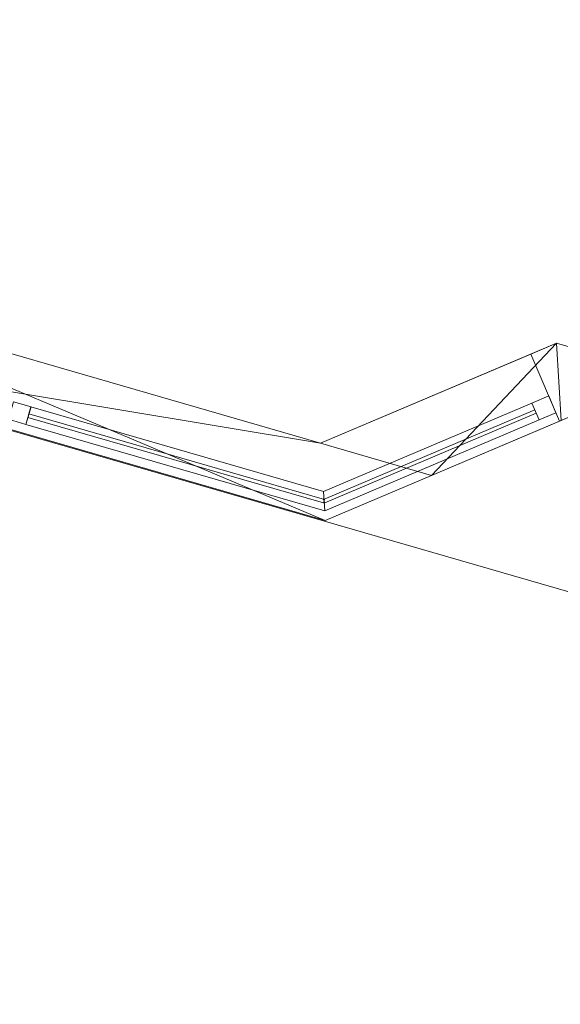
# Model space of a CAD drawing. Header units: millimetres. Extents: x -430348 to -225823, y -86243 to 5084.
# Tile 892 of 1056: x -305782 to -304300, y -75818 to -73116. Entities that reach past the tile are written whole.
import ezdxf

# ---------------------------------------------------------------- set-up
doc = ezdxf.new("R2010")
doc.units = ezdxf.units.MM
for name, color, linetype, lineweight in [('A-GLAZ-CURT', 52, 'Continuous', 9), ('A-GLAZ-CWMG', 51, 'Continuous', 9), ('A-ROOF', 132, 'Continuous', 9), ('A-WALL', 113, 'Continuous', 9)]:
    doc.layers.add(name, color=color, linetype=linetype, lineweight=lineweight)

# ---------------------------------------------------------------- blocks, each defined once
blk = doc.blocks.new('Rectangular Mullion - 50mm x 50mm-1638601-_3D_ Copy 1')
at = {"layer": 'A-GLAZ-CWMG'}
mesh = blk.add_polyface(dxfattribs=at)
corners = [(0, 25, -844), (0, -25, -844), (-50, -25, -844), (-50, 25, -844)]
mesh.append_faces([[corners[k] for k in face] for face in [(3, 0, 1, 2)]])
mesh = blk.add_polyface(dxfattribs=at)
corners = [(-50, 25, 8.9), (0, 25, 8.9), (0, 25, -844), (-50, 25, -844)]
mesh.append_faces([[corners[k] for k in face] for face in [(0, 1, 2, 3)]])
mesh = blk.add_polyface(dxfattribs=at)
corners = [(-50, -25, -8.9), (-50, 25, 8.9), (-50, 25, -844), (-50, -25, -844)]
mesh.append_faces([[corners[k] for k in face] for face in [(0, 1, 2, 3)]])
mesh = blk.add_polyface(dxfattribs=at)
corners = [(0, 25, 8.9), (-50, 25, 8.9), (-50, -25, -8.9), (0, -25, -8.9)]
mesh.append_faces([[corners[k] for k in face] for face in [(0, 1, 2, 3)]])
mesh = blk.add_polyface(dxfattribs=at)
corners = [(0, 25, 8.9), (0, -25, -8.9), (0, -25, -844), (0, 25, -844)]
mesh.append_faces([[corners[k] for k in face] for face in [(3, 0, 1, 2)]])
mesh = blk.add_polyface(dxfattribs=at)
corners = [(0, -25, -8.9), (-50, -25, -8.9), (-50, -25, -844), (0, -25, -844)]
mesh.append_faces([[corners[k] for k in face] for face in [(0, 1, 2, 3)]])
blk = doc.blocks.new('System Panel - Glazed-1638096-_3D_ Copy 1')
at = {"layer": 'A-GLAZ-CURT', "transparency": 33554471}
mesh = blk.add_polyface(dxfattribs=at)
corners = [(-314.9, 5), (-314.9, 5, 865), (314.9, 5, 865), (314.9, 5)]
mesh.append_faces([[corners[k] for k in face] for face in [(1, 2, 3, 0)]])
mesh = blk.add_polyface(dxfattribs=at)
corners = [(314.9, -5), (-314.9, -5), (-314.9, 5), (314.9, 5)]
mesh.append_faces([[corners[k] for k in face] for face in [(0, 1, 2, 3)]])
mesh = blk.add_polyface(dxfattribs=at)
corners = [(-314.9, -5, 865), (314.9, -5, 865), (314.9, 5, 865), (-314.9, 5, 865)]
mesh.append_faces([[corners[k] for k in face] for face in [(0, 1, 2, 3)]])
mesh = blk.add_polyface(dxfattribs=at)
corners = [(-314.9, -5), (-314.9, -5, 865), (-314.9, 5, 865), (-314.9, 5)]
mesh.append_faces([[corners[k] for k in face] for face in [(0, 1, 2, 3)]])
mesh = blk.add_polyface(dxfattribs=at)
corners = [(314.9, -5, 865), (314.9, -5), (314.9, 5), (314.9, 5, 865)]
mesh.append_faces([[corners[k] for k in face] for face in [(0, 1, 2, 3)]])
mesh = blk.add_polyface(dxfattribs=at)
corners = [(-314.9, -5), (314.9, -5), (314.9, -5, 865), (-314.9, -5, 865)]
mesh.append_faces([[corners[k] for k in face] for face in [(2, 3, 0, 1)]])
blk = doc.blocks.new('Rectangular Mullion - 50mm x 50mm-1638602-_3D_ Copy 1')
at = {"layer": 'A-GLAZ-CWMG'}
mesh = blk.add_polyface(dxfattribs=at)
corners = [(0, 25), (-50, 25), (-50, -25), (0, -25)]
mesh.append_faces([[corners[k] for k in face] for face in [(3, 0, 1, 2)]])
mesh = blk.add_polyface(dxfattribs=at)
corners = [(-50, 25), (0, 25), (0, 25, -638.7), (-50, 25, -638.7)]
mesh.append_faces([[corners[k] for k in face] for face in [(0, 1, 2, 3)]])
mesh = blk.add_polyface(dxfattribs=at)
corners = [(-50, -25), (-50, 25), (-50, 25, -638.7), (-50, -25, -620.9)]
mesh.append_faces([[corners[k] for k in face] for face in [(3, 0, 1, 2)]])
mesh = blk.add_polyface(dxfattribs=at)
corners = [(0, 25, -638.7), (0, -25, -620.9), (-50, -25, -620.9), (-50, 25, -638.7)]
mesh.append_faces([[corners[k] for k in face] for face in [(2, 3, 0, 1)]])
mesh = blk.add_polyface(dxfattribs=at)
corners = [(0, 25), (0, -25), (0, -25, -620.9), (0, 25, -638.7)]
mesh.append_faces([[corners[k] for k in face] for face in [(0, 1, 2, 3)]])
mesh = blk.add_polyface(dxfattribs=at)
corners = [(0, -25), (-50, -25), (-50, -25, -620.9), (0, -25, -620.9)]
mesh.append_faces([[corners[k] for k in face] for face in [(0, 1, 2, 3)]])
blk = doc.blocks.new('Rectangular Mullion - 50mm x 50mm-225191-_3D_ Copy 1')
at = {"layer": 'A-GLAZ-CWMG'}
mesh = blk.add_polyface(dxfattribs=at)
corners = [(0, 25), (-50, 25), (-50, -25), (0, -25)]
mesh.append_faces([[corners[k] for k in face] for face in [(3, 0, 1, 2)]])
mesh = blk.add_polyface(dxfattribs=at)
corners = [(-50, 25), (0, 25), (0, 25, -940), (-50, 25, -940)]
mesh.append_faces([[corners[k] for k in face] for face in [(3, 0, 1, 2)]])
mesh = blk.add_polyface(dxfattribs=at)
corners = [(-50, -25), (-50, 25), (-50, 25, -940), (-50, -25, -940)]
mesh.append_faces([[corners[k] for k in face] for face in [(3, 0, 1, 2)]])
mesh = blk.add_polyface(dxfattribs=at)
corners = [(0, 25), (0, -25), (0, -25, -940), (0, 25, -940)]
mesh.append_faces([[corners[k] for k in face] for face in [(3, 0, 1, 2)]])
mesh = blk.add_polyface(dxfattribs=at)
corners = [(0, -25), (-50, -25), (-50, -25, -940), (0, -25, -940)]
mesh.append_faces([[corners[k] for k in face] for face in [(3, 0, 1, 2)]])
blk = doc.blocks.new('Rectangular Mullion - 50mm x 50mm-1638608-_3D_ Copy 1')
at = {"layer": 'A-GLAZ-CWMG'}
mesh = blk.add_polyface(dxfattribs=at)
corners = [(0, 25, -629.8), (0, -25, -629.8), (-50, -25, -629.8), (-50, 25, -629.8)]
mesh.append_faces([[corners[k] for k in face] for face in [(0, 1, 2, 3)]])
mesh = blk.add_polyface(dxfattribs=at)
corners = [(-50, 25, 8.9), (0, 25, 8.9), (0, 25, -629.8), (-50, 25, -629.8)]
mesh.append_faces([[corners[k] for k in face] for face in [(0, 1, 2, 3)]])
mesh = blk.add_polyface(dxfattribs=at)
corners = [(-50, -25, -8.9), (-50, 25, 8.9), (-50, 25, -629.8), (-50, -25, -629.8)]
mesh.append_faces([[corners[k] for k in face] for face in [(0, 1, 2, 3)]])
mesh = blk.add_polyface(dxfattribs=at)
corners = [(0, 25, 8.9), (-50, 25, 8.9), (-50, -25, -8.9), (0, -25, -8.9)]
mesh.append_faces([[corners[k] for k in face] for face in [(3, 0, 1, 2)]])
mesh = blk.add_polyface(dxfattribs=at)
corners = [(0, 25, 8.9), (0, -25, -8.9), (0, -25, -629.8), (0, 25, -629.8)]
mesh.append_faces([[corners[k] for k in face] for face in [(3, 0, 1, 2)]])
mesh = blk.add_polyface(dxfattribs=at)
corners = [(0, -25, -8.9), (-50, -25, -8.9), (-50, -25, -629.8), (0, -25, -629.8)]
mesh.append_faces([[corners[k] for k in face] for face in [(0, 1, 2, 3)]])
blk = doc.blocks.new('System Panel - Glazed-1638092-_3D_ Copy 1')
at = {"layer": 'A-GLAZ-CURT', "transparency": 33554471}
mesh = blk.add_polyface(dxfattribs=at)
corners = [(-422, 5), (-422, 5, 865), (422, 5, 865), (422, 5)]
mesh.append_faces([[corners[k] for k in face] for face in [(1, 2, 3, 0)]])
mesh = blk.add_polyface(dxfattribs=at)
corners = [(422, -5), (-422, -5), (-422, 5), (422, 5)]
mesh.append_faces([[corners[k] for k in face] for face in [(3, 0, 1, 2)]])
mesh = blk.add_polyface(dxfattribs=at)
corners = [(-422, -5, 865), (422, -5, 865), (422, 5, 865), (-422, 5, 865)]
mesh.append_faces([[corners[k] for k in face] for face in [(0, 1, 2, 3)]])
mesh = blk.add_polyface(dxfattribs=at)
corners = [(-422, -5), (-422, -5, 865), (-422, 5, 865), (-422, 5)]
mesh.append_faces([[corners[k] for k in face] for face in [(0, 1, 2, 3)]])
mesh = blk.add_polyface(dxfattribs=at)
corners = [(422, -5, 865), (422, -5), (422, 5), (422, 5, 865)]
mesh.append_faces([[corners[k] for k in face] for face in [(0, 1, 2, 3)]])
mesh = blk.add_polyface(dxfattribs=at)
corners = [(-422, -5), (422, -5), (422, -5, 865), (-422, -5, 865)]
mesh.append_faces([[corners[k] for k in face] for face in [(3, 0, 1, 2)]])
blk = doc.blocks.new('Rectangular Mullion - 50mm x 50mm-1638607-_3D_ Copy 1')
at = {"layer": 'A-GLAZ-CWMG'}
mesh = blk.add_polyface(dxfattribs=at)
corners = [(0, 25), (-50, 25), (-50, -25), (0, -25)]
mesh.append_faces([[corners[k] for k in face] for face in [(3, 0, 1, 2)]])
mesh = blk.add_polyface(dxfattribs=at)
corners = [(-50, 25), (0, 25), (0, 25, -852.9), (-50, 25, -852.9)]
mesh.append_faces([[corners[k] for k in face] for face in [(3, 0, 1, 2)]])
mesh = blk.add_polyface(dxfattribs=at)
corners = [(-50, -25), (-50, 25), (-50, 25, -852.9), (-50, -25, -835.1)]
mesh.append_faces([[corners[k] for k in face] for face in [(3, 0, 1, 2)]])
mesh = blk.add_polyface(dxfattribs=at)
corners = [(0, 25, -852.9), (0, -25, -835.1), (-50, -25, -835.1), (-50, 25, -852.9)]
mesh.append_faces([[corners[k] for k in face] for face in [(3, 0, 1, 2)]])
mesh = blk.add_polyface(dxfattribs=at)
corners = [(0, 25), (0, -25), (0, -25, -835.1), (0, 25, -852.9)]
mesh.append_faces([[corners[k] for k in face] for face in [(0, 1, 2, 3)]])
mesh = blk.add_polyface(dxfattribs=at)
corners = [(0, -25), (-50, -25), (-50, -25, -835.1), (0, -25, -835.1)]
mesh.append_faces([[corners[k] for k in face] for face in [(0, 1, 2, 3)]])
blk = doc.blocks.new('System Panel - Glazed-1638102-_3D_ Copy 1')
at = {"layer": 'A-GLAZ-CURT', "transparency": 33554471}
mesh = blk.add_polyface(dxfattribs=at)
corners = [(-314.9, 5), (-314.9, 5, 325), (314.9, 5, 325), (314.9, 5)]
mesh.append_faces([[corners[k] for k in face] for face in [(1, 2, 3, 0)]])
mesh = blk.add_polyface(dxfattribs=at)
corners = [(314.9, -5), (-314.9, -5), (-314.9, 5), (314.9, 5)]
mesh.append_faces([[corners[k] for k in face] for face in [(0, 1, 2, 3)]])
mesh = blk.add_polyface(dxfattribs=at)
corners = [(-314.9, -5, 325), (314.9, -5, 325), (314.9, 5, 325), (-314.9, 5, 325)]
mesh.append_faces([[corners[k] for k in face] for face in [(0, 1, 2, 3)]])
mesh = blk.add_polyface(dxfattribs=at)
corners = [(-314.9, -5), (-314.9, -5, 325), (-314.9, 5, 325), (-314.9, 5)]
mesh.append_faces([[corners[k] for k in face] for face in [(3, 0, 1, 2)]])
mesh = blk.add_polyface(dxfattribs=at)
corners = [(314.9, -5, 325), (314.9, -5), (314.9, 5), (314.9, 5, 325)]
mesh.append_faces([[corners[k] for k in face] for face in [(3, 0, 1, 2)]])
mesh = blk.add_polyface(dxfattribs=at)
corners = [(-314.9, -5), (314.9, -5), (314.9, -5, 325), (-314.9, -5, 325)]
mesh.append_faces([[corners[k] for k in face] for face in [(2, 3, 0, 1)]])
blk = doc.blocks.new('Rectangular Mullion - 50mm x 50mm-224775-_3D_ Copy 1')
at = {"layer": 'A-GLAZ-CWMG'}
mesh = blk.add_polyface(dxfattribs=at)
corners = [(0, 25, -400), (0, -25, -400), (-50, -25, -400), (-50, 25, -400)]
mesh.append_faces([[corners[k] for k in face] for face in [(3, 0, 1, 2)]])
mesh = blk.add_polyface(dxfattribs=at)
corners = [(-50, 25), (0, 25), (0, 25, -400), (-50, 25, -400)]
mesh.append_faces([[corners[k] for k in face] for face in [(3, 0, 1, 2)]])
mesh = blk.add_polyface(dxfattribs=at)
corners = [(-50, -25), (-50, 25), (-50, 25, -400), (-50, -25, -400)]
mesh.append_faces([[corners[k] for k in face] for face in [(0, 1, 2, 3)]])
mesh = blk.add_polyface(dxfattribs=at)
corners = [(0, 25), (0, -25), (0, -25, -400), (0, 25, -400)]
mesh.append_faces([[corners[k] for k in face] for face in [(0, 1, 2, 3)]])
mesh = blk.add_polyface(dxfattribs=at)
corners = [(0, -25), (-50, -25), (-50, -25, -400), (0, -25, -400)]
mesh.append_faces([[corners[k] for k in face] for face in [(3, 0, 1, 2)]])
blk = doc.blocks.new('System Panel - Glazed-1638103-_3D_ Copy 1')
at = {"layer": 'A-GLAZ-CURT', "transparency": 33554471}
mesh = blk.add_polyface(dxfattribs=at)
corners = [(-422, 5), (-422, 5, 325), (422, 5, 325), (422, 5)]
mesh.append_faces([[corners[k] for k in face] for face in [(1, 2, 3, 0)]])
mesh = blk.add_polyface(dxfattribs=at)
corners = [(422, -5), (-422, -5), (-422, 5), (422, 5)]
mesh.append_faces([[corners[k] for k in face] for face in [(3, 0, 1, 2)]])
mesh = blk.add_polyface(dxfattribs=at)
corners = [(-422, -5, 325), (422, -5, 325), (422, 5, 325), (-422, 5, 325)]
mesh.append_faces([[corners[k] for k in face] for face in [(0, 1, 2, 3)]])
mesh = blk.add_polyface(dxfattribs=at)
corners = [(-422, -5), (-422, -5, 325), (-422, 5, 325), (-422, 5)]
mesh.append_faces([[corners[k] for k in face] for face in [(3, 0, 1, 2)]])
mesh = blk.add_polyface(dxfattribs=at)
corners = [(422, -5, 325), (422, -5), (422, 5), (422, 5, 325)]
mesh.append_faces([[corners[k] for k in face] for face in [(3, 0, 1, 2)]])
mesh = blk.add_polyface(dxfattribs=at)
corners = [(-422, -5), (422, -5), (422, -5, 325), (-422, -5, 325)]
mesh.append_faces([[corners[k] for k in face] for face in [(3, 0, 1, 2)]])
blk = doc.blocks.new('Rectangular Mullion - 50mm x 50mm-543962-_3D_ Copy 1')
at = {"layer": 'A-GLAZ-CWMG'}
mesh = blk.add_polyface(dxfattribs=at)
corners = [(25, 25), (-25, 25), (-25, -25), (25, -25)]
mesh.append_faces([[corners[k] for k in face] for face in [(2, 3, 0, 1)]])
mesh = blk.add_polyface(dxfattribs=at)
corners = [(-25, 25), (25, 25), (25, 25, -940), (-25, 25, -940)]
mesh.append_faces([[corners[k] for k in face] for face in [(0, 1, 2, 3)]])
mesh = blk.add_polyface(dxfattribs=at)
corners = [(-25, -25), (-25, 25), (-25, 25, -940), (-25, -25, -940)]
mesh.append_faces([[corners[k] for k in face] for face in [(0, 1, 2, 3)]])
mesh = blk.add_polyface(dxfattribs=at)
corners = [(25, 25), (25, -25), (25, -25, -940), (25, 25, -940)]
mesh.append_faces([[corners[k] for k in face] for face in [(0, 1, 2, 3)]])
mesh = blk.add_polyface(dxfattribs=at)
corners = [(25, -25), (-25, -25), (-25, -25, -940), (25, -25, -940)]
mesh.append_faces([[corners[k] for k in face] for face in [(0, 1, 2, 3)]])
blk = doc.blocks.new('Rectangular Mullion - 50mm x 50mm-1638611-_3D_ Copy 1')
at = {"layer": 'A-GLAZ-CWMG'}
mesh = blk.add_polyface(dxfattribs=at)
corners = [(25, 25, -844), (25, -25, -844), (-25, -25, -844), (-25, 25, -844)]
mesh.append_faces([[corners[k] for k in face] for face in [(0, 1, 2, 3)]])
mesh = blk.add_polyface(dxfattribs=at)
corners = [(-25, 25, 8.9), (25, 25, 8.9), (25, 25, -844), (-25, 25, -844)]
mesh.append_faces([[corners[k] for k in face] for face in [(0, 1, 2, 3)]])
mesh = blk.add_polyface(dxfattribs=at)
corners = [(-25, -25, -8.9), (-25, 25, 8.9), (-25, 25, -844), (-25, -25, -844)]
mesh.append_faces([[corners[k] for k in face] for face in [(0, 1, 2, 3)]])
mesh = blk.add_polyface(dxfattribs=at)
corners = [(25, 25, 8.9), (-25, 25, 8.9), (-25, -25, -8.9), (25, -25, -8.9)]
mesh.append_faces([[corners[k] for k in face] for face in [(3, 0, 1, 2)]])
mesh = blk.add_polyface(dxfattribs=at)
corners = [(25, 25, 8.9), (25, -25, -8.9), (25, -25, -844), (25, 25, -844)]
mesh.append_faces([[corners[k] for k in face] for face in [(3, 0, 1, 2)]])
mesh = blk.add_polyface(dxfattribs=at)
corners = [(25, -25, -8.9), (-25, -25, -8.9), (-25, -25, -844), (25, -25, -844)]
mesh.append_faces([[corners[k] for k in face] for face in [(0, 1, 2, 3)]])
blk = doc.blocks.new('Rectangular Mullion - 50mm x 50mm-353556-_3D_ Copy 1')
at = {"layer": 'A-GLAZ-CWMG'}
mesh = blk.add_polyface(dxfattribs=at)
corners = [(25, 25, -400), (25, -25, -400), (-25, -25, -400), (-25, 25, -400)]
mesh.append_faces([[corners[k] for k in face] for face in [(0, 1, 2, 3)]])
mesh = blk.add_polyface(dxfattribs=at)
corners = [(-25, 25), (25, 25), (25, 25, -400), (-25, 25, -400)]
mesh.append_faces([[corners[k] for k in face] for face in [(3, 0, 1, 2)]])
mesh = blk.add_polyface(dxfattribs=at)
corners = [(-25, -25), (-25, 25), (-25, 25, -400), (-25, -25, -400)]
mesh.append_faces([[corners[k] for k in face] for face in [(3, 0, 1, 2)]])
mesh = blk.add_polyface(dxfattribs=at)
corners = [(25, 25), (25, -25), (25, -25, -400), (25, 25, -400)]
mesh.append_faces([[corners[k] for k in face] for face in [(3, 0, 1, 2)]])
mesh = blk.add_polyface(dxfattribs=at)
corners = [(25, -25), (-25, -25), (-25, -25, -400), (25, -25, -400)]
mesh.append_faces([[corners[k] for k in face] for face in [(3, 0, 1, 2)]])
blk = doc.blocks.new('Rectangular Mullion - 50mm x 50mm-1638612-_3D_ Copy 1')
at = {"layer": 'A-GLAZ-CWMG'}
mesh = blk.add_polyface(dxfattribs=at)
corners = [(25, 25), (-25, 25), (-25, -25), (25, -25)]
mesh.append_faces([[corners[k] for k in face] for face in [(2, 3, 0, 1)]])
mesh = blk.add_polyface(dxfattribs=at)
corners = [(-25, 25), (25, 25), (25, 25, -638.7), (-25, 25, -638.7)]
mesh.append_faces([[corners[k] for k in face] for face in [(0, 1, 2, 3)]])
mesh = blk.add_polyface(dxfattribs=at)
corners = [(-25, -25), (-25, 25), (-25, 25, -638.7), (-25, -25, -620.9)]
mesh.append_faces([[corners[k] for k in face] for face in [(3, 0, 1, 2)]])
mesh = blk.add_polyface(dxfattribs=at)
corners = [(25, 25, -638.7), (25, -25, -620.9), (-25, -25, -620.9), (-25, 25, -638.7)]
mesh.append_faces([[corners[k] for k in face] for face in [(3, 0, 1, 2)]])
mesh = blk.add_polyface(dxfattribs=at)
corners = [(25, 25), (25, -25), (25, -25, -620.9), (25, 25, -638.7)]
mesh.append_faces([[corners[k] for k in face] for face in [(0, 1, 2, 3)]])
mesh = blk.add_polyface(dxfattribs=at)
corners = [(25, -25), (-25, -25), (-25, -25, -620.9), (25, -25, -620.9)]
mesh.append_faces([[corners[k] for k in face] for face in [(0, 1, 2, 3)]])

msp = doc.modelspace()

# ---------------------------------------------------------------- block references
at = {"layer": 'A-GLAZ-CURT', "transparency": 33554471}
for name, p, rotation in [('System Panel - Glazed-1638096-_3D_ Copy 1', (-304657.6, -74314.1, 63320), 23.00000000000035), ('System Panel - Glazed-1638102-_3D_ Copy 1', (-304657.6, -74314.1, 64235), 23.00000000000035), ('System Panel - Glazed-1638096-_3D_ Copy 1', (-304657.6, -74314.1, 60900), 23.00000000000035), ('System Panel - Glazed-1638102-_3D_ Copy 1', (-304657.6, -74314.1, 61815), 23.00000000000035), ('System Panel - Glazed-1638092-_3D_ Copy 1', (-305352.8, -74319.8, 63320), 343.8583935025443), ('System Panel - Glazed-1638103-_3D_ Copy 1', (-305352.8, -74319.8, 64235), 343.8583935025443), ('System Panel - Glazed-1638092-_3D_ Copy 1', (-305352.8, -74319.8, 60900), 343.8583935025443), ('System Panel - Glazed-1638103-_3D_ Copy 1', (-305352.8, -74319.8, 61815), 343.8583935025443)]:
    msp.add_blockref(name, p, dxfattribs=dict(at, rotation=rotation))
at = {"layer": 'A-GLAZ-CWMG', "extrusion": (0, 0, -1)}
for name, p, rotation in [('Rectangular Mullion - 50mm x 50mm-225191-_3D_ Copy 1', (304321.7, -74171.5, -63270), 156.9999999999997), ('Rectangular Mullion - 50mm x 50mm-224775-_3D_ Copy 1', (304321.7, -74171.5, -64210), 156.9999999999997), ('Rectangular Mullion - 50mm x 50mm-225191-_3D_ Copy 1', (304321.7, -74171.5, -60850), 156.9999999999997), ('Rectangular Mullion - 50mm x 50mm-224775-_3D_ Copy 1', (304321.7, -74171.5, -61790), 156.9999999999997), ('Rectangular Mullion - 50mm x 50mm-543962-_3D_ Copy 1', (305782.2, -74195.5, -63270), 196.1416064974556), ('Rectangular Mullion - 50mm x 50mm-353556-_3D_ Copy 1', (305782.2, -74195.5, -64210), 196.1416064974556), ('Rectangular Mullion - 50mm x 50mm-543962-_3D_ Copy 1', (305782.2, -74195.5, -60850), 196.1416064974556), ('Rectangular Mullion - 50mm x 50mm-353556-_3D_ Copy 1', (305782.2, -74195.5, -61790), 196.1416064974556)]:
    msp.add_blockref(name, p, dxfattribs=dict(at, rotation=rotation))
at = {"layer": 'A-GLAZ-CWMG', "extrusion": (0.960578, -0.278012, 0), "rotation": 90}
for name, p in [('Rectangular Mullion - 50mm x 50mm-1638601-_3D_ Copy 1', (-156281.8, 64610, -272231.3)), ('Rectangular Mullion - 50mm x 50mm-1638611-_3D_ Copy 1', (-156281.8, 64210, -272231.3)), ('Rectangular Mullion - 50mm x 50mm-1638601-_3D_ Copy 1', (-156281.8, 62190, -272231.3)), ('Rectangular Mullion - 50mm x 50mm-1638611-_3D_ Copy 1', (-156281.8, 61790, -272231.3))]:
    msp.add_blockref(name, p, dxfattribs=at)
at = {"layer": 'A-GLAZ-CWMG', "extrusion": (-0.960578, 0.278012, 0), "rotation": 270}
for p in [(156281.8, 63270, 273075.3), (156281.8, 60850, 273075.3)]:
    msp.add_blockref('Rectangular Mullion - 50mm x 50mm-1638607-_3D_ Copy 1', p, dxfattribs=at)
at = {"layer": 'A-GLAZ-CWMG', "extrusion": (-0.920505, -0.390731, 0), "rotation": 270}
for p in [(-50632.7, 63270, 309790.5), (-50632.7, 60850, 309790.5)]:
    msp.add_blockref('Rectangular Mullion - 50mm x 50mm-1638608-_3D_ Copy 1', p, dxfattribs=at)
at = {"layer": 'A-GLAZ-CWMG', "extrusion": (0.920505, 0.390731, 0), "rotation": 90}
for name, p in [('Rectangular Mullion - 50mm x 50mm-1638602-_3D_ Copy 1', (50632.7, 64610, -309160.7)), ('Rectangular Mullion - 50mm x 50mm-1638612-_3D_ Copy 1', (50632.7, 64210, -309160.7)), ('Rectangular Mullion - 50mm x 50mm-1638602-_3D_ Copy 1', (50632.7, 62190, -309160.7)), ('Rectangular Mullion - 50mm x 50mm-1638612-_3D_ Copy 1', (50632.7, 61790, -309160.7))]:
    msp.add_blockref(name, p, dxfattribs=at)

# ---------------------------------------------------------------- meshes
at = {"layer": 'A-ROOF'}
mesh = msp.add_polyface(dxfattribs=at)
corners = [(-309266.7, -69545.8, 67142.2), (-311689.8, -65148.8, 64610), (-287963.5, -72015.7, 64610), (-292360.5, -74438.8, 67142.2)]
mesh.append_faces([[corners[k] for k in face] for face in [(1, 2, 3, 0)]])
mesh = msp.add_polyface(dxfattribs=at)
corners = [(-311689.8, -65148.8, 64732.8), (-309266.7, -69545.8, 67265), (-292360.5, -74438.8, 67265), (-287963.5, -72015.7, 64732.8)]
mesh.append_faces([[corners[k] for k in face] for face in [(2, 3, 0, 1)]])
mesh = msp.add_polyface(dxfattribs=at)
corners = [(-313663.7, -71968.9, 64610), (-309266.7, -69545.8, 67142.2), (-292360.5, -74438.8, 67142.2), (-289937.4, -78835.8, 64610)]
mesh.append_faces([[corners[k] for k in face] for face in [(3, 0, 1, 2)]])
mesh = msp.add_polyface(dxfattribs=at)
corners = [(-313663.7, -71968.9, 64732.8), (-289937.4, -78835.8, 64732.8), (-292360.5, -74438.8, 67265), (-309266.7, -69545.8, 67265)]
mesh.append_faces([[corners[k] for k in face] for face in [(3, 0, 1, 2)]])
mesh = msp.add_polyface(dxfattribs=at)
corners = [(-289937.4, -78835.8, 64610), (-289937.4, -78835.8, 64732.8), (-313663.7, -71968.9, 64732.8), (-313663.7, -71968.9, 64610)]
mesh.append_faces([[corners[k] for k in face] for face in [(1, 2, 3, 0)]])
at = {"layer": 'A-WALL'}
mesh = msp.add_polyface(dxfattribs=at)
corners = [(-304652.7, -74366.3, 59055.2), (-304957, -74278.2, 59055.2), (-306524, -73824.7, 59055.2), (-306828.4, -73736.6, 59055.2), (-306828.4, -73736.6, 60850), (-306524, -73824.7, 60850), (-304957, -74278.2, 60850), (-304652.7, -74366.3, 60850), (-306828.4, -73736.6, 64610), (-306828.4, -73736.6, 64754.3), (-306524, -73824.7, 64754.3), (-304957, -74278.2, 64754.3), (-304652.7, -74366.3, 64754.3), (-304652.7, -74366.3, 64610), (-304957, -74278.2, 64610), (-306524, -73824.7, 64610), (-306828.4, -73736.6, 63270), (-306524, -73824.7, 63270), (-304957, -74278.2, 63270), (-304652.7, -74366.3, 63270), (-304652.7, -74366.3, 62190), (-304957, -74278.2, 62190), (-306524, -73824.7, 62190), (-306828.4, -73736.6, 62190)]
mesh.append_faces([[corners[k] for k in face] for face in [(10, 15, 8, 9), (17, 22, 23, 16)]], dxfattribs={"vtx0": -1})
mesh.append_faces([[corners[k] for k in face] for face in [(11, 14, 15, 10), (18, 21, 22, 17)]], dxfattribs={"vtx0": -1, "vtx2": -1})
mesh.append_faces([[corners[k] for k in face] for face in [(13, 14, 11, 12), (20, 21, 18, 19)]], dxfattribs={"vtx1": -1})
mesh.append_faces([[corners[k] for k in face] for face in [(5, 6, 1, 2)]], dxfattribs={"vtx1": -1, "vtx3": -1})
mesh.append_faces([[corners[k] for k in face] for face in [(7, 0, 1, 6)]], dxfattribs={"vtx2": -1})
mesh.append_faces([[corners[k] for k in face] for face in [(2, 3, 4, 5)]], dxfattribs={"vtx3": -1})
mesh = msp.add_polyface(dxfattribs=at)
corners = [(-304944.3, -74490.1, 59055.2), (-306647.9, -73997, 59055.2), (-306828.4, -73736.6, 59055.2), (-306524, -73824.7, 59055.2), (-304957, -74278.2, 59055.2), (-304652.7, -74366.3, 59055.2)]
mesh.append_faces([[corners[k] for k in face] for face in [(3, 0, 1, 2), (0, 3, 4, 5)]], dxfattribs={"vtx0": -1})
mesh = msp.add_polyface(dxfattribs=at)
corners = [(-304944.3, -74490.1, 63270), (-304652.7, -74366.3, 63270), (-304957, -74278.2, 63270), (-306524, -73824.7, 63270), (-306828.4, -73736.6, 63270), (-306647.9, -73997, 63270)]
mesh.append_faces([[corners[k] for k in face] for face in [(3, 4, 5, 0), (0, 1, 2, 3)]], dxfattribs={"vtx3": -1})
mesh = msp.add_polyface(dxfattribs=at)
corners = [(-304652.7, -74366.3, 64610), (-304944.3, -74490.1, 64610), (-306647.9, -73997, 64610), (-306828.4, -73736.6, 64610), (-306524, -73824.7, 64610), (-304957, -74278.2, 64610)]
mesh.append_faces([[corners[k] for k in face] for face in [(5, 0, 1, 2), (2, 3, 4, 5)]], dxfattribs={"vtx3": -1})
mesh = msp.add_polyface(dxfattribs=at)
corners = [(-306647.9, -73997, 62190), (-306828.4, -73736.6, 62190), (-306524, -73824.7, 62190), (-304957, -74278.2, 62190), (-304652.7, -74366.3, 62190), (-304944.3, -74490.1, 62190)]
mesh.append_faces([[corners[k] for k in face] for face in [(2, 5, 0, 1)]], dxfattribs={"vtx0": -1})
mesh.append_faces([[corners[k] for k in face] for face in [(3, 4, 5, 2)]], dxfattribs={"vtx2": -1})
mesh = msp.add_polyface(dxfattribs=at)
corners = [(-304944.3, -74490.1, 60850), (-304652.7, -74366.3, 60850), (-304957, -74278.2, 60850), (-306524, -73824.7, 60850), (-306828.4, -73736.6, 60850), (-306647.9, -73997, 60850)]
mesh.append_faces([[corners[k] for k in face] for face in [(2, 5, 0, 1)]], dxfattribs={"vtx0": -1})
mesh.append_faces([[corners[k] for k in face] for face in [(3, 4, 5, 2)]], dxfattribs={"vtx2": -1})
mesh = msp.add_polyface(dxfattribs=at)
corners = [(-306647.9, -73997, 64611.6), (-304944.3, -74490.1, 64611.6), (-304652.7, -74366.3, 64754.3), (-304957, -74278.2, 64754.3), (-306524, -73824.7, 64754.3), (-306828.4, -73736.6, 64754.3)]
mesh.append_faces([[corners[k] for k in face] for face in [(4, 5, 0, 1), (1, 2, 3, 4)]], dxfattribs={"vtx3": -1})
mesh = msp.add_polyface(dxfattribs=at)
corners = [(-306647.9, -73997, 59055.2), (-304944.3, -74490.1, 59055.2), (-304944.3, -74490.1, 60850), (-306647.9, -73997, 60850), (-304944.3, -74490.1, 64610), (-304944.3, -74490.1, 64611.6), (-306647.9, -73997, 64611.6), (-306647.9, -73997, 64610), (-304944.3, -74490.1, 63270), (-306647.9, -73997, 63270), (-306647.9, -73997, 62190), (-304944.3, -74490.1, 62190)]
mesh.append_faces([[corners[k] for k in face] for face in [(2, 3, 0, 1), (5, 6, 7, 4), (8, 9, 10, 11)]])
mesh = msp.add_polyface(dxfattribs=at)
corners = [(-304310.1, -74003.6, 59055.2), (-304957, -74278.2, 59055.2), (-304957, -74278.2, 60850), (-304380.3, -74033.4, 60850), (-304380.3, -74033.4, 62190), (-304957, -74278.2, 62190), (-304957, -74278.2, 63270), (-304380.3, -74033.4, 63270), (-304380.3, -74033.4, 64610), (-304957, -74278.2, 64610), (-304957, -74278.2, 64754.3), (-304310.1, -74003.6, 65070.7)]
mesh.append_faces([[corners[k] for k in face] for face in [(3, 0, 1, 2), (7, 4, 5, 6)]], dxfattribs={"vtx0": -1})
mesh.append_faces([[corners[k] for k in face] for face in [(0, 3, 4, 11)]], dxfattribs={"vtx0": -1, "vtx2": -1})
mesh.append_faces([[corners[k] for k in face] for face in [(10, 11, 8, 9)]], dxfattribs={"vtx1": -1})
mesh.append_faces([[corners[k] for k in face] for face in [(7, 8, 11, 4)]], dxfattribs={"vtx1": -1, "vtx2": -1, "vtx3": -1})
mesh = msp.add_polyface(dxfattribs=at)
corners = [(-304005.8, -74091.7, 59055.2), (-304297.4, -74215.5, 59055.2), (-304652.7, -74366.3, 59055.2), (-304957, -74278.2, 59055.2), (-304310.1, -74003.6, 59055.2)]
mesh.append_faces([[corners[k] for k in face] for face in [(4, 1, 2, 3), (1, 4, 0)]], dxfattribs={"vtx0": -1})
mesh = msp.add_polyface(dxfattribs=at)
corners = [(-304652.7, -74366.3, 64754.3), (-304297.4, -74215.5, 64928), (-304005.8, -74091.7, 65070.7), (-304310.1, -74003.6, 65070.7), (-304957, -74278.2, 64754.3)]
mesh.append_faces([[corners[k] for k in face] for face in [(4, 0, 3)]], dxfattribs={"vtx1": -1})
mesh.append_faces([[corners[k] for k in face] for face in [(1, 2, 3, 0)]], dxfattribs={"vtx2": -1})
mesh = msp.add_polyface(dxfattribs=at)
corners = [(-304005.8, -74091.7, 65070.7), (-304005.8, -74091.7, 59055.2), (-304310.1, -74003.6, 59055.2), (-304310.1, -74003.6, 65070.7)]
mesh.append_faces([[corners[k] for k in face] for face in [(3, 0, 1, 2)]])
mesh = msp.add_polyface(dxfattribs=at)
corners = [(-304380.3, -74033.4, 64610), (-304302.2, -74217.5, 64610), (-304652.7, -74366.3, 64610), (-304957, -74278.2, 64610)]
mesh.append_faces([[corners[k] for k in face] for face in [(2, 3, 0, 1)]])
mesh = msp.add_polyface(dxfattribs=at)
corners = [(-304302.2, -74217.5, 63270), (-304380.3, -74033.4, 63270), (-304957, -74278.2, 63270), (-304652.7, -74366.3, 63270)]
mesh.append_faces([[corners[k] for k in face] for face in [(1, 2, 3, 0)]])
mesh = msp.add_polyface(dxfattribs=at)
corners = [(-304380.3, -74033.4, 62190), (-304302.2, -74217.5, 62190), (-304652.7, -74366.3, 62190), (-304957, -74278.2, 62190)]
mesh.append_faces([[corners[k] for k in face] for face in [(2, 3, 0, 1)]])
mesh = msp.add_polyface(dxfattribs=at)
corners = [(-304302.2, -74217.5, 60850), (-304380.3, -74033.4, 60850), (-304957, -74278.2, 60850), (-304652.7, -74366.3, 60850)]
mesh.append_faces([[corners[k] for k in face] for face in [(1, 2, 3, 0)]])
mesh = msp.add_polyface(dxfattribs=at)
corners = [(-304302.2, -74217.5, 64610), (-304380.3, -74033.4, 64610), (-304380.3, -74033.4, 63270), (-304302.2, -74217.5, 63270)]
mesh.append_faces([[corners[k] for k in face] for face in [(1, 2, 3, 0)]])
mesh = msp.add_polyface(dxfattribs=at)
corners = [(-304302.2, -74217.5, 62190), (-304380.3, -74033.4, 62190), (-304380.3, -74033.4, 60850), (-304302.2, -74217.5, 60850)]
mesh.append_faces([[corners[k] for k in face] for face in [(1, 2, 3, 0)]])
mesh = msp.add_polyface(dxfattribs=at)
corners = [(-304652.7, -74366.3, 59055.2), (-304297.4, -74215.5, 59055.2), (-304005.8, -74091.7, 59055.2), (-304005.8, -74091.7, 65070.7), (-304297.4, -74215.5, 64928), (-304652.7, -74366.3, 64754.3), (-304652.7, -74366.3, 64610), (-304302.2, -74217.5, 64610), (-304302.2, -74217.5, 63270), (-304652.7, -74366.3, 63270), (-304652.7, -74366.3, 62190), (-304302.2, -74217.5, 62190), (-304302.2, -74217.5, 60850), (-304652.7, -74366.3, 60850)]
mesh.append_faces([[corners[k] for k in face] for face in [(2, 11, 12)]], dxfattribs={"vtx0": -1, "vtx2": -1})
mesh.append_faces([[corners[k] for k in face] for face in [(11, 2, 3, 8)]], dxfattribs={"vtx0": -1, "vtx2": -1, "vtx3": -1})
mesh.append_faces([[corners[k] for k in face] for face in [(1, 2, 12, 0)]], dxfattribs={"vtx1": -1, "vtx2": -1})
mesh.append_faces([[corners[k] for k in face] for face in [(7, 8, 3, 4)]], dxfattribs={"vtx1": -1, "vtx3": -1})
mesh.append_faces([[corners[k] for k in face] for face in [(12, 13, 0), (5, 6, 7, 4)]], dxfattribs={"vtx2": -1})
mesh.append_faces([[corners[k] for k in face] for face in [(8, 9, 10, 11)]], dxfattribs={"vtx3": -1})
mesh = msp.add_polyface(dxfattribs=at)
corners = [(-304957, -74278.2, 59055.2), (-304652.7, -74366.3, 59055.2), (-304652.7, -74366.3, 60850), (-304957, -74278.2, 60850), (-304652.7, -74366.3, 63270), (-304957, -74278.2, 63270), (-304957, -74278.2, 62190), (-304652.7, -74366.3, 62190), (-304652.7, -74366.3, 64610), (-304652.7, -74366.3, 64754.3), (-304957, -74278.2, 64754.3), (-304957, -74278.2, 64610)]
mesh.append_faces([[corners[k] for k in face] for face in [(1, 2, 3, 0), (7, 4, 5, 6), (11, 8, 9, 10)]])
mesh = msp.add_polyface(dxfattribs=at)
corners = [(-304944.3, -74490.1, 59055.2), (-304652.7, -74366.3, 59055.2), (-304652.7, -74366.3, 60850), (-304944.3, -74490.1, 60850), (-304944.3, -74490.1, 64611.6), (-304944.3, -74490.1, 64610), (-304652.7, -74366.3, 64610), (-304652.7, -74366.3, 64754.3), (-304652.7, -74366.3, 63270), (-304944.3, -74490.1, 63270), (-304944.3, -74490.1, 62190), (-304652.7, -74366.3, 62190)]
mesh.append_faces([[corners[k] for k in face] for face in [(3, 0, 1, 2), (4, 5, 6, 7), (9, 10, 11, 8)]])

doc.saveas('drawing.dxf')
